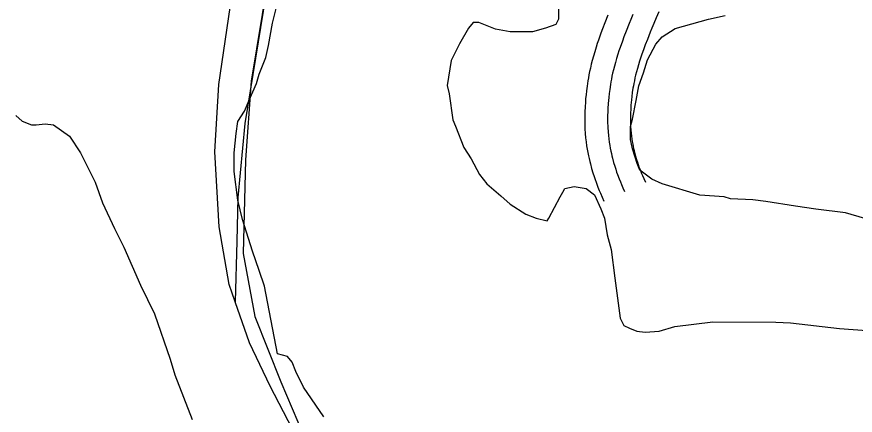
# Model space of a CAD drawing. Extents: x 3313442 to 3351311, y 721974 to 747360.
# Drawn here: x 3328357 to 3328908, y 731523 to 731785 of the extents above; entities that cross this region are included whole.
import ezdxf

# ---------------------------------------------------------------- set-up
doc = ezdxf.new("R2010")
doc.units = 0
for name, color, linetype in [('V-RAIL-TRAK', 7, 'Continuous'), ('V-ROAD-CNTR', 7, 'Continuous'), ('V-SITE-VEGE', 7, 'Continuous')]:
    doc.layers.add(name, color=color, linetype=linetype)

msp = doc.modelspace()

# ---------------------------------------------------------------- linework, layer by layer
at = {"layer": 'V-RAIL-TRAK'}
for points in [[(3328557.33, 732030.27), (3328527.57, 731842.43), (3328506.74, 731714.75), (3328502.25, 731666.03), (3328501.48, 731637.24), (3328500.53, 731597.55)], [(3329044.45, 731350.88), (3328850.29, 731344.11), (3328782, 731343.45), (3328755.43, 731346.81), (3328732.55, 731350.53), (3328706.73, 731359.42), (3328672.79, 731374.59), (3328644.39, 731393.08), (3328618.58, 731413.78), (3328591.29, 731439.65), (3328566.23, 731465.52), (3328544.13, 731502.46), (3328523.5, 731541.98), (3328509.88, 731570.42), (3328500.53, 731597.55), (3328496.64, 731608.82), (3328490.04, 731646.85), (3328487.15, 731695.95), (3328489.79, 731740.23), (3328499.47, 731805.92), (3328511.37, 731876.41), (3328530.34, 731998.19)]]:
    msp.add_lwpolyline(points, dxfattribs=at)
at = {"layer": 'V-ROAD-CNTR'}
for points in [[(3328571.23, 732045.51), (3328525.19, 731828.95), (3328510.99, 731742.47), (3328507.2, 731690.7), (3328505.8, 731629.25), (3328513.45, 731587.84), (3328530.51, 731544.87), (3328545.28, 731509.75), (3328564.76, 731482.39), (3328592.31, 731451.44), (3328626.92, 731419.18), (3328660.48, 731392.62), (3328691.06, 731375.1), (3328724.49, 731361.42), (3328760.56, 731355.26), (3328804.61, 731351.15), (3328890.83, 731352.28), (3329062.65, 731356.7)], [(3328745.35, 731785.91), (3328743.33, 731780.82), (3328741.84, 731776.92), (3328740.74, 731773.94), (3328739.17, 731769.52), (3328738.38, 731767.23), (3328737.61, 731764.9), (3328736.65, 731761.84), (3328735.79, 731758.91), (3328735.05, 731756.15), (3328734.4, 731753.55), (3328733.84, 731751.12), (3328733.34, 731748.83), (3328732.91, 731746.68), (3328732.54, 731744.66), (3328732.21, 731742.72), (3328731.67, 731739.23), (3328731.26, 731736.12), (3328730.96, 731733.4), (3328730.73, 731731.02), (3328730.56, 731728.89), (3328730.34, 731725.32), (3328730.22, 731722.59), (3328730.17, 731720.51), (3328730.13, 731717.49), (3328730.16, 731714.47), (3328730.21, 731712.8), (3328730.28, 731711.16), (3328730.47, 731708.14), (3328730.73, 731705.27), (3328731.04, 731702.58), (3328731.39, 731700.07), (3328731.77, 731697.72), (3328732.16, 731695.54), (3328732.57, 731693.49), (3328732.99, 731691.57), (3328733.41, 731689.78), (3328733.84, 731688.07), (3328734.67, 731685), (3328735.48, 731682.28), (3328736.23, 731679.91), (3328736.93, 731677.85), (3328737.58, 731676), (3328738.73, 731672.93), (3328739.67, 731670.58), (3328740.41, 731668.8), (3328741.54, 731666.21), (3328742.67, 731663.73)], [(3328761.74, 731786.29), (3328760.41, 731783.1), (3328759.27, 731780.3), (3328757.31, 731775.37), (3328755.88, 731771.64), (3328754.84, 731768.83), (3328753.33, 731764.58), (3328752.6, 731762.44), (3328751.89, 731760.29), (3328751.01, 731757.49), (3328750.24, 731754.86), (3328749.57, 731752.37), (3328748.98, 731750.04), (3328748.47, 731747.84), (3328748.03, 731745.78), (3328747.64, 731743.84), (3328747.31, 731742.02), (3328747.01, 731740.32), (3328746.52, 731737.11), (3328746.15, 731734.31), (3328745.88, 731731.85), (3328745.67, 731729.7), (3328745.52, 731727.82), (3328745.32, 731724.54), (3328745.21, 731722.08), (3328745.16, 731720.24), (3328745.14, 731717.48), (3328745.16, 731714.74), (3328745.2, 731713.32), (3328745.26, 731711.95), (3328745.43, 731709.29), (3328745.65, 731706.81), (3328745.92, 731704.48), (3328746.22, 731702.3), (3328746.55, 731700.26), (3328746.9, 731698.35), (3328747.26, 731696.56), (3328747.62, 731694.88), (3328747.99, 731693.31), (3328748.36, 731691.84), (3328749.1, 731689.09), (3328749.81, 731686.68), (3328750.48, 731684.58), (3328751.1, 731682.75), (3328751.67, 731681.14), (3328752.72, 731678.34), (3328753.56, 731676.24), (3328754.22, 731674.67), (3328755.24, 731672.31), (3328756.31, 731669.96)], [(3328778.82, 731788.08), (3328777.07, 731784.02), (3328775.57, 731780.48), (3328774.28, 731777.38), (3328773.18, 731774.69), (3328771.28, 731769.92), (3328769.92, 731766.36), (3328768.94, 731763.71), (3328767.49, 731759.64), (3328766.81, 731757.65), (3328766.16, 731755.68), (3328765.36, 731753.14), (3328764.68, 731750.8), (3328764.09, 731748.6), (3328763.57, 731746.52), (3328763.11, 731744.57), (3328762.72, 731742.73), (3328762.37, 731741.01), (3328762.07, 731739.39), (3328761.82, 731737.91), (3328761.37, 731735), (3328761.04, 731732.49), (3328760.8, 731730.3), (3328760.61, 731728.38), (3328760.48, 731726.75), (3328760.3, 731723.76), (3328760.2, 731721.57), (3328760.16, 731719.96), (3328760.14, 731717.48), (3328760.16, 731715.01), (3328760.19, 731713.84), (3328760.24, 731712.74), (3328760.38, 731710.44), (3328760.57, 731708.35), (3328760.8, 731706.38), (3328761.06, 731704.53), (3328761.34, 731702.79), (3328761.63, 731701.16), (3328761.94, 731699.62), (3328762.25, 731698.19), (3328762.57, 731696.84), (3328762.88, 731695.62), (3328763.54, 731693.18), (3328764.15, 731691.09), (3328764.74, 731689.26), (3328765.28, 731687.65), (3328765.76, 731686.28), (3328766.71, 731683.75), (3328767.45, 731681.9), (3328768.02, 731680.54), (3328768.94, 731678.42), (3328769.96, 731676.2)]]:
    msp.add_lwpolyline(points, dxfattribs=at)
at = {"layer": 'V-SITE-VEGE'}
for points in [[(3328558.65, 731521.9), (3328545.29, 731541.38), (3328540.44, 731551.73), (3328538.01, 731557.82), (3328534.97, 731561.47), (3328528.28, 731563.3), (3328519.82, 731607.72), (3328516.18, 731618.07), (3328511.94, 731630.85), (3328505.27, 731651.55), (3328502.24, 731664.33), (3328499.83, 731683.19), (3328499.85, 731695.36), (3328501.08, 731708.13), (3328502.31, 731716.04), (3328506.57, 731722.72), (3328509.62, 731730.02), (3328514.51, 731740.97), (3328516.34, 731747.05), (3328520.61, 731757.99), (3328522.44, 731765.9), (3328524.9, 731780.5), (3328527.34, 731790.23)], [(3328712.9, 731794.26), (3328712.89, 731783.31), (3328711.06, 731779.67), (3328704.36, 731777.24), (3328695.84, 731774.82), (3328681.24, 731774.83), (3328671.51, 731776.67), (3328660.56, 731780.94), (3328656.91, 731780.95), (3328653.87, 731777.3), (3328647.77, 731766.96), (3328642.28, 731756.02), (3328639.83, 731739.6), (3328641.04, 731734.12), (3328643.45, 731717.08), (3328645.27, 731712.82), (3328650.73, 731698.82), (3328655.59, 731691.52), (3328661.05, 731681.17), (3328665.91, 731675.08), (3328675.03, 731667.16), (3328681.1, 731661.68), (3328691.44, 731654.97), (3328698.13, 731652.53), (3328705.42, 731650.7), (3328706.64, 731652.52), (3328713.96, 731666.51), (3328715.79, 731669.54), (3328717.01, 731671.97), (3328723.1, 731673.19), (3328731, 731671.96), (3328736.47, 731667.7), (3328740.72, 731658.56), (3328743.15, 731652.48), (3328744.96, 731641.52), (3328747.38, 731631.79), (3328749.79, 731612.92), (3328753.41, 731586.76), (3328755.84, 731581.89)], [(3328914.1, 731652.27), (3328901.33, 731655.94), (3328881.86, 731658.39), (3328868.48, 731660.23), (3328849.02, 731663.3), (3328840.5, 731664.53), (3328825.9, 731665.15), (3328821.64, 731666.37), (3328805.83, 731667.61), (3328780.89, 731674.94), (3328774.2, 731677.99), (3328766.3, 731684.08), (3328764.48, 731688.34), (3328761.45, 731698.08), (3328760.24, 731704.17), (3328760.25, 731712.69), (3328761.48, 731717.55), (3328763.92, 731729.71), (3328765.76, 731739.45), (3328768.81, 731747.96), (3328771.26, 731756.47), (3328776.74, 731766.81), (3328781.01, 731771.67), (3328789.53, 731777.14), (3328811.44, 731783.19), (3328822.4, 731785.61)], [(3328356.3, 731719.86), (3328360.56, 731716.21), (3328366.64, 731713.77), (3328369.68, 731713.77), (3328375.77, 731714.36), (3328381.24, 731713.75), (3328391.57, 731706.44), (3328398.86, 731695.48), (3328408.57, 731676), (3328413.42, 731662.61), (3328421.31, 731645.56), (3328427.38, 731633.39)], [(3328427.38, 731633.39), (3328438.3, 731608.43), (3328447.4, 731589.56), (3328457.71, 731559.74), (3328460.74, 731549.39), (3328472.26, 731520.18)], [(3328755.84, 731581.89), (3328759.49, 731580.06), (3328764.35, 731578.23), (3328769.82, 731577.61), (3328778.95, 731578.21), (3328789.3, 731581.24), (3328814.24, 731584.25), (3328855.61, 731584.2), (3328865.35, 731583.58), (3328897.58, 731579.9), (3328924.35, 731578.04)]]:
    msp.add_lwpolyline(points, dxfattribs=at)

doc.saveas('drawing.dxf')
